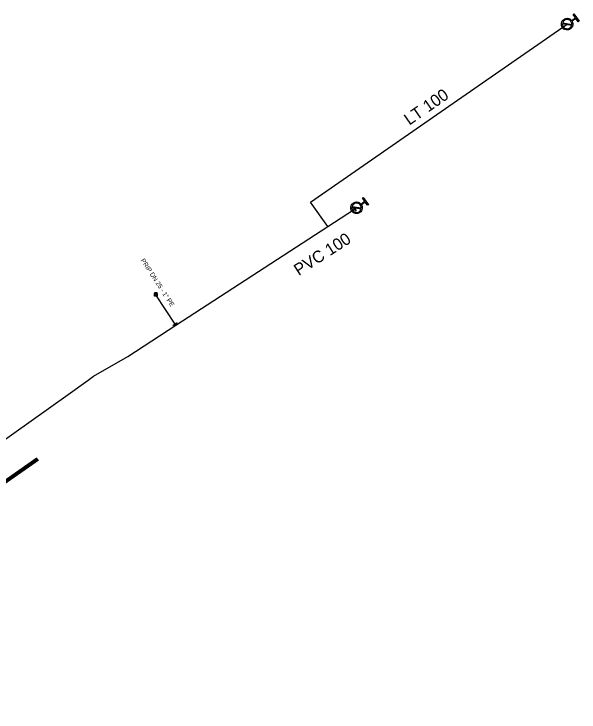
# Model space of a CAD drawing. Extents: x -592202 to -587539, y -1167222 to -1162672.
# Drawn here: x -589313.5 to -589251.5, y -1165173.2 to -1165096.6 of the extents above; entities that cross this region are included whole.
import ezdxf

# ---------------------------------------------------------------- set-up
doc = ezdxf.new("R2010")
doc.units = 0
for name, color, linetype in [('K Stoka', 7, 'Continuous'), ('K Stoka - okraje', 7, 'Continuous'), ('VP Hydrant', 7, 'Continuous'), ('VP Popis přípojky', 7, 'Continuous'), ('VP Přípojka', 7, 'Continuous'), ('VP Řad', 7, 'Continuous'), ('VP Řad - popis', 7, 'Continuous'), ('VP Šachta', 7, 'Continuous'), ('VP Šoupě', 7, 'Continuous')]:
    doc.layers.add(name, color=color, linetype=linetype)

msp = doc.modelspace()

# ---------------------------------------------------------------- linework, layer by layer
at = {"layer": 'K Stoka'}
msp.add_line((-589310.925, -1165145.455), (-589329.405, -1165158.242), dxfattribs=at)
at = {"layer": 'K Stoka - okraje'}
for p, q in [((-589329.49, -1165158.119), (-589311.01, -1165145.332)), ((-589310.84, -1165145.578), (-589329.32, -1165158.365))]:
    msp.add_line(p, q, dxfattribs=at)
at = {"layer": 'VP Hydrant'}
for points in [[(-589252.372, -1165097.328), (-589251.95, -1165097.036), (-589252.196, -1165096.682), (-589252.102, -1165096.617), (-589251.545, -1165097.419), (-589251.639, -1165097.484), (-589251.885, -1165097.13), (-589252.306, -1165097.423)], [(-589252.363, -1165097.876), (-589253.358, -1165097.697)], [(-589253.338, -1165097.585), (-589252.342, -1165097.764)], [(-589275.478, -1165117.47), (-589275.062, -1165117.171), (-589275.313, -1165116.821), (-589275.22, -1165116.754), (-589274.65, -1165117.548), (-589274.743, -1165117.615), (-589274.995, -1165117.265), (-589275.411, -1165117.564)], [(-589275.46, -1165118.018), (-589276.459, -1165117.854)], [(-589276.44, -1165117.742), (-589275.442, -1165117.906)]]:
    msp.add_lwpolyline(points, dxfattribs=at)
for points in [[(-589252.306, -1165097.423), (-589252.193, -1165097.618), (-589252.235, -1165097.842), (-589252.281, -1165098.096), (-589252.495, -1165098.245), (-589252.707, -1165098.392), (-589252.962, -1165098.346), (-589253.216, -1165098.299), (-589253.364, -1165098.086), (-589253.511, -1165097.874), (-589253.466, -1165097.62), (-589253.42, -1165097.365), (-589253.208, -1165097.218), (-589252.994, -1165097.069), (-589252.74, -1165097.114), (-589252.514, -1165097.154), (-589252.372, -1165097.328)], [(-589253.358, -1165097.697), (-589253.37, -1165097.87), (-589253.267, -1165098.018), (-589253.147, -1165098.191), (-589252.941, -1165098.229), (-589252.734, -1165098.266), (-589252.56, -1165098.146), (-589252.412, -1165098.043), (-589252.363, -1165097.876)], [(-589252.342, -1165097.764), (-589252.328, -1165097.59), (-589252.433, -1165097.439), (-589252.553, -1165097.266), (-589252.76, -1165097.228), (-589252.966, -1165097.191), (-589253.139, -1165097.312), (-589253.29, -1165097.416), (-589253.338, -1165097.585)], [(-589275.411, -1165117.564), (-589275.295, -1165117.757), (-589275.333, -1165117.982), (-589275.376, -1165118.237), (-589275.587, -1165118.388), (-589275.797, -1165118.539), (-589276.052, -1165118.497), (-589276.307, -1165118.455), (-589276.459, -1165118.243), (-589276.609, -1165118.034), (-589276.568, -1165117.779), (-589276.526, -1165117.524), (-589276.316, -1165117.373), (-589276.105, -1165117.221), (-589275.85, -1165117.262), (-589275.623, -1165117.298), (-589275.478, -1165117.47)], [(-589275.442, -1165117.906), (-589275.431, -1165117.731), (-589275.538, -1165117.582), (-589275.661, -1165117.411), (-589275.868, -1165117.377), (-589276.075, -1165117.343), (-589276.246, -1165117.466), (-589276.395, -1165117.572), (-589276.44, -1165117.742)], [(-589276.459, -1165117.854), (-589276.468, -1165118.028), (-589276.363, -1165118.174), (-589276.24, -1165118.345), (-589276.033, -1165118.379), (-589275.826, -1165118.414), (-589275.654, -1165118.291), (-589275.507, -1165118.185), (-589275.46, -1165118.018)]]:
    msp.add_open_spline(points, degree=3, dxfattribs=at)
at = {"layer": 'VP Přípojka'}
msp.add_lwpolyline([(-589295.783, -1165130.78), (-589295.867, -1165130.65), (-589297.964, -1165127.426)], dxfattribs=at)
at = {"layer": 'VP Řad'}
for points in [[(-589279.1, -1165119.93), (-589281, -1165117.27), (-589265.341, -1165106.401), (-589252.85, -1165097.73)], [(-589279.1, -1165119.93), (-589276.17, -1165118.023), (-589275.95, -1165117.88)], [(-589304.794, -1165136.37), (-589301.03, -1165134.192), (-589295.783, -1165130.78), (-589279.1, -1165119.93)], [(-589402.901, -1165136.063), (-589401.512, -1165136.918), (-589385.108, -1165147.009), (-589380.33, -1165149.948), (-589378.512, -1165151.223), (-589356.605, -1165173.215), (-589307.58, -1165138.39), (-589305.407, -1165136.814), (-589304.794, -1165136.37)]]:
    msp.add_lwpolyline(points, dxfattribs=at)
at = {"layer": 'VP Šachta'}
for points in [[(-589297.823, -1165127.281), (-589297.823, -1165127.572), (-589298.105, -1165127.572), (-589298.105, -1165127.281), (-589297.823, -1165127.281)], [(-589298.081, -1165127.306), (-589298.081, -1165127.547), (-589297.847, -1165127.547), (-589297.847, -1165127.306), (-589298.081, -1165127.306)], [(-589298.067, -1165127.269), (-589298.067, -1165127.197), (-589298.04, -1165127.197)], [(-589298.039, -1165127.239), (-589298.058, -1165127.239), (-589298.058, -1165127.269), (-589298.067, -1165127.269)], [(-589298.039, -1165127.206), (-589298.058, -1165127.206), (-589298.058, -1165127.231)], [(-589298.058, -1165127.231), (-589298.039, -1165127.231)], [(-589298.003, -1165127.269), (-589298.003, -1165127.197), (-589297.971, -1165127.197)], [(-589297.982, -1165127.237), (-589297.993, -1165127.237), (-589297.993, -1165127.269), (-589298.003, -1165127.269)], [(-589297.971, -1165127.205), (-589297.993, -1165127.205), (-589297.993, -1165127.229)], [(-589297.993, -1165127.229), (-589297.973, -1165127.229)], [(-589297.952, -1165127.249), (-589297.94, -1165127.269), (-589297.952, -1165127.269), (-589297.961, -1165127.254)], [(-589297.93, -1165127.269), (-589297.93, -1165127.197), (-589297.921, -1165127.197), (-589297.921, -1165127.269), (-589297.93, -1165127.269)], [(-589297.906, -1165127.269), (-589297.906, -1165127.197), (-589297.88, -1165127.197)], [(-589297.879, -1165127.24), (-589297.897, -1165127.24), (-589297.897, -1165127.269), (-589297.906, -1165127.269)], [(-589297.879, -1165127.206), (-589297.897, -1165127.206), (-589297.897, -1165127.231)], [(-589297.897, -1165127.231), (-589297.879, -1165127.231)]]:
    msp.add_lwpolyline(points, dxfattribs=at)
for points in [[(-589298.04, -1165127.197), (-589298.033, -1165127.197), (-589298.029, -1165127.198), (-589298.024, -1165127.199), (-589298.02, -1165127.201), (-589298.016, -1165127.204), (-589298.014, -1165127.208), (-589298.012, -1165127.212), (-589298.012, -1165127.218), (-589298.012, -1165127.227), (-589298.018, -1165127.233), (-589298.024, -1165127.239), (-589298.039, -1165127.239)], [(-589298.039, -1165127.231), (-589298.03, -1165127.231), (-589298.026, -1165127.228), (-589298.022, -1165127.224), (-589298.022, -1165127.218), (-589298.022, -1165127.214), (-589298.024, -1165127.21), (-589298.027, -1165127.207), (-589298.03, -1165127.206), (-589298.033, -1165127.206), (-589298.039, -1165127.206)], [(-589297.961, -1165127.254), (-589297.965, -1165127.247), (-589297.968, -1165127.244), (-589297.971, -1165127.24), (-589297.973, -1165127.239), (-589297.975, -1165127.238), (-589297.977, -1165127.237), (-589297.979, -1165127.237), (-589297.982, -1165127.237)], [(-589297.973, -1165127.229), (-589297.966, -1165127.229), (-589297.963, -1165127.227), (-589297.959, -1165127.226), (-589297.957, -1165127.223), (-589297.955, -1165127.22), (-589297.955, -1165127.217), (-589297.955, -1165127.212), (-589297.959, -1165127.208), (-589297.963, -1165127.205), (-589297.971, -1165127.205)], [(-589297.971, -1165127.197), (-589297.962, -1165127.197), (-589297.957, -1165127.199), (-589297.952, -1165127.201), (-589297.949, -1165127.206), (-589297.946, -1165127.211), (-589297.946, -1165127.217), (-589297.946, -1165127.224), (-589297.951, -1165127.229), (-589297.955, -1165127.235), (-589297.966, -1165127.236), (-589297.962, -1165127.238), (-589297.96, -1165127.24), (-589297.956, -1165127.243), (-589297.952, -1165127.249)], [(-589297.88, -1165127.197), (-589297.872, -1165127.197), (-589297.869, -1165127.198), (-589297.863, -1165127.199), (-589297.86, -1165127.201), (-589297.856, -1165127.204), (-589297.854, -1165127.208), (-589297.852, -1165127.213), (-589297.852, -1165127.218), (-589297.852, -1165127.227), (-589297.858, -1165127.233), (-589297.863, -1165127.24), (-589297.879, -1165127.24)], [(-589297.879, -1165127.231), (-589297.869, -1165127.231), (-589297.865, -1165127.228), (-589297.862, -1165127.225), (-589297.862, -1165127.218), (-589297.862, -1165127.214), (-589297.864, -1165127.211), (-589297.866, -1165127.207), (-589297.87, -1165127.207), (-589297.872, -1165127.206), (-589297.879, -1165127.206)]]:
    msp.add_open_spline(points, degree=3, dxfattribs=at)
at = {"layer": 'VP Šoupě'}
for points in [[(-589276.303, -1165117.811), (-589276.01, -1165118.216), (-589276.035, -1165118.234), (-589276.329, -1165117.83), (-589276.303, -1165117.811)], [(-589295.649, -1165130.527), (-589296.068, -1165130.8), (-589296.085, -1165130.773), (-589295.666, -1165130.501), (-589295.649, -1165130.527)]]:
    msp.add_lwpolyline(points, dxfattribs=at)

# ---------------------------------------------------------------- texts
at = {"layer": 'VP Popis přípojky'}
msp.add_text('PRIP DN 25 - 1" PE', height=0.5, rotation=303.03766, dxfattribs=at).set_placement((-589299.654, -1165123.656))
at = {"layer": 'VP Řad - popis'}
for s, rotation, p in [('LT 100', 34.76599, (-589270.165, -1165108.88)), ('PVC 100', 32.65831, (-589282.298, -1165125.389))]:
    msp.add_text(s, height=1.3, rotation=rotation, dxfattribs=at).set_placement(p)

doc.saveas('drawing.dxf')
